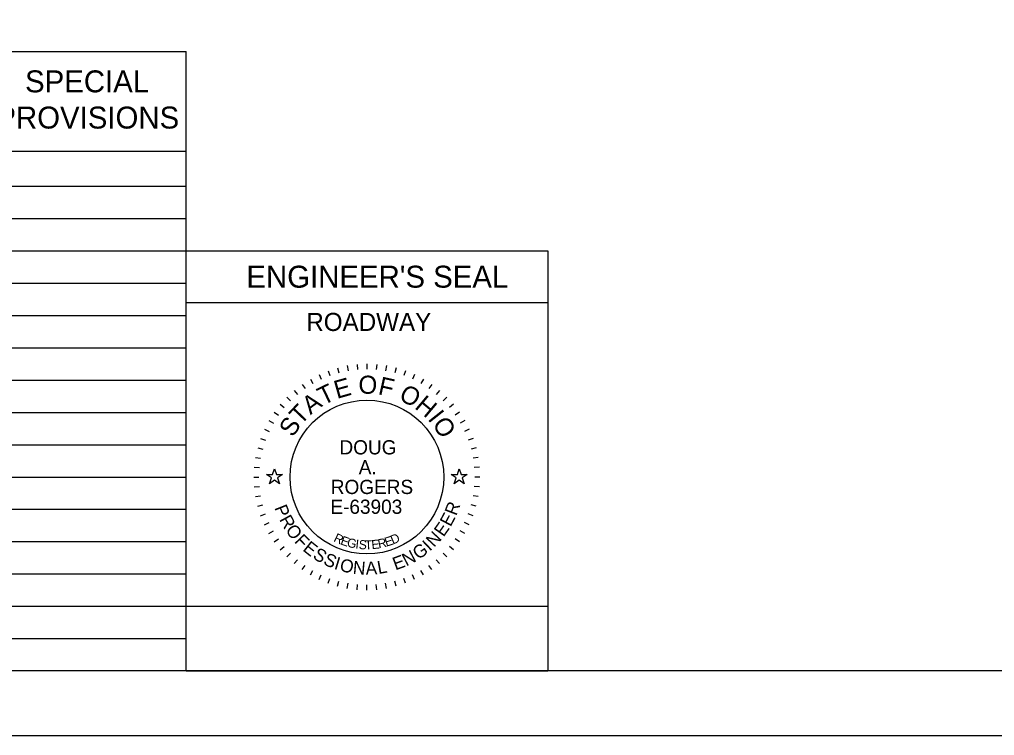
# Model space of a CAD drawing. Extents: x 0 to 34, y 0 to 22.
# Drawn here: x 22.31 to 29.86, y 0 to 5.54 of the extents above; entities that cross this region are included whole.
import ezdxf

# ---------------------------------------------------------------- set-up
doc = ezdxf.new("R2010")
doc.units = 0
for name, color, linetype in [('SH_Border', 7, 'Continuous'), ('SH_Cut_Line', 7, 'Continuous'), ('SH_Data', 7, 'Continuous'), ('SH_Seal', 7, 'Continuous'), ('SH_Text', 7, 'Continuous')]:
    doc.layers.add(name, color=color, linetype=linetype)

msp = doc.modelspace()

# ---------------------------------------------------------------- linework, layer by layer
at = {"layer": 'SH_Border'}
msp.add_lwpolyline([(1.5, 21.5), (33.5, 21.5), (33.5, 0.5), (1.5, 0.5)], close=True, dxfattribs=at)
at = {"layer": 'SH_Cut_Line'}
msp.add_lwpolyline([(0, 0), (34, 0), (34, 22), (0, 22)], close=True, dxfattribs=at)
at = {"layer": 'SH_Data'}
for p, q in [((10.15, 5.2917), (23.6, 5.2917)), ((23.6, 0.5), (23.6, 5.2917)), ((10.15, 4.5209), (23.6, 4.5209)), ((10.15, 4.25), (23.6, 4.25)), ((10.15, 4), (23.6, 4)), ((10.15, 3.75), (23.6, 3.75)), ((23.6, 0.5), (23.6, 3.75)), ((23.6, 0.5), (23.6, 3.75)), ((23.6, 3.75), (26.4, 3.75)), ((26.4, 3.75), (26.4, 0.5)), ((10.15, 3.5), (23.6, 3.5)), ((23.6, 3.35), (26.4, 3.35)), ((10.15, 3.25), (23.6, 3.25)), ((10.15, 3), (23.6, 3)), ((10.15, 2.75), (23.6, 2.75)), ((10.15, 2.5), (23.6, 2.5)), ((10.15, 2.25), (23.6, 2.25)), ((10.15, 2), (23.6, 2)), ((10.15, 1.75), (23.6, 1.75)), ((10.15, 1.5), (23.6, 1.5)), ((10.15, 1.25), (23.6, 1.25)), ((10.15, 1), (23.6, 1)), ((10.15, 0.75), (23.6, 0.75)), ((23.6, 0.5), (26.4, 0.5)), ((23.6, 0.5), (26.4, 0.5))]:
    msp.add_line(p, q, dxfattribs=at)
msp.add_lwpolyline([(23.6, 0.5), (23.6, 1), (26.4, 1), (26.4, 0.5)], close=True, dxfattribs=at)
at = {"layer": 'SH_Seal'}
for p, q in [((24.9237, 2.8717), (24.9272, 2.8318)), ((25, 2.875), (25, 2.835)), ((25.0763, 2.8717), (25.0728, 2.8318)), ((24.6302, 2.793), (24.6471, 2.7568)), ((24.7007, 2.8222), (24.7144, 2.7846)), ((24.7735, 2.8452), (24.7839, 2.8065)), ((24.8481, 2.8617), (24.855, 2.8223)), ((25.1519, 2.8617), (25.145, 2.8223)), ((25.2265, 2.8452), (25.2161, 2.8065)), ((25.2993, 2.8222), (25.2856, 2.7846)), ((25.3698, 2.793), (25.3529, 2.7568)), ((24.5625, 2.7578), (24.5825, 2.7231)), ((25.4375, 2.7578), (25.4175, 2.7231)), ((24.4376, 2.6703), (24.4633, 2.6396)), ((24.4981, 2.7168), (24.5211, 2.684)), ((25.5019, 2.7168), (25.4789, 2.684)), ((25.5624, 2.6703), (25.5367, 2.6396)), ((24.3813, 2.6187), (24.4096, 2.5904)), ((25.6187, 2.6187), (25.5904, 2.5904)), ((24.2832, 2.5019), (24.316, 2.4789)), ((24.3297, 2.5624), (24.3604, 2.5367)), ((25.6703, 2.5624), (25.6396, 2.5367)), ((25.7168, 2.5019), (25.684, 2.4789)), ((24.2422, 2.4375), (24.2769, 2.4175)), ((25.7578, 2.4375), (25.7231, 2.4175)), ((24.207, 2.3698), (24.2432, 2.3529)), ((25.793, 2.3698), (25.7568, 2.3529)), ((24.1778, 2.2993), (24.2154, 2.2856)), ((25.8222, 2.2993), (25.7846, 2.2856)), ((24.1548, 2.2265), (24.1935, 2.2161)), ((25.8452, 2.2265), (25.8065, 2.2161)), ((24.1383, 2.1519), (24.1777, 2.145)), ((25.8617, 2.1519), (25.8223, 2.145)), ((24.1283, 2.0763), (24.1682, 2.0728)), ((25.8717, 2.0763), (25.8318, 2.0728)), ((24.125, 2), (24.165, 2)), ((25.875, 2), (25.835, 2)), ((24.1283, 1.9237), (24.1682, 1.9272)), ((25.8717, 1.9237), (25.8318, 1.9272)), ((24.1383, 1.8481), (24.1777, 1.855)), ((25.8617, 1.8481), (25.8223, 1.855)), ((24.1548, 1.7735), (24.1935, 1.7839)), ((25.8452, 1.7735), (25.8065, 1.7839)), ((24.1778, 1.7007), (24.2154, 1.7144)), ((25.8222, 1.7007), (25.7846, 1.7144)), ((24.207, 1.6302), (24.2432, 1.6471)), ((25.793, 1.6302), (25.7568, 1.6471)), ((24.2422, 1.5625), (24.2769, 1.5825)), ((24.2832, 1.4981), (24.316, 1.5211)), ((25.7168, 1.4981), (25.684, 1.5211)), ((25.7578, 1.5625), (25.7231, 1.5825)), ((24.3297, 1.4376), (24.3604, 1.4633)), ((25.6703, 1.4376), (25.6396, 1.4633)), ((24.3813, 1.3813), (24.4096, 1.4096)), ((24.4376, 1.3297), (24.4633, 1.3604)), ((25.5624, 1.3297), (25.5367, 1.3604)), ((25.6187, 1.3813), (25.5904, 1.4096)), ((24.4981, 1.2832), (24.5211, 1.316)), ((25.5019, 1.2832), (25.4789, 1.316)), ((24.5625, 1.2422), (24.5825, 1.2769)), ((24.6302, 1.207), (24.6471, 1.2432)), ((24.7007, 1.1778), (24.7144, 1.2154)), ((25.2993, 1.1778), (25.2856, 1.2154)), ((25.3698, 1.207), (25.3529, 1.2432)), ((25.4375, 1.2422), (25.4175, 1.2769)), ((24.7735, 1.1548), (24.7839, 1.1935)), ((24.8481, 1.1383), (24.855, 1.1777)), ((24.9237, 1.1283), (24.9272, 1.1682)), ((25, 1.125), (25, 1.165)), ((25.0763, 1.1283), (25.0728, 1.1682)), ((25.1519, 1.1383), (25.145, 1.1777)), ((25.2265, 1.1548), (25.2161, 1.1935))]:
    msp.add_line(p, q, dxfattribs=at)
for points in [[(24.2236, 2.02), (24.2705, 2.02), (24.285, 2.0645), (24.2995, 2.02), (24.3464, 2.02), (24.3085, 1.9924), (24.323, 1.9478), (24.285, 1.9754), (24.247, 1.9478), (24.2615, 1.9924)], [(25.6536, 2.02), (25.7005, 2.02), (25.715, 2.0645), (25.7295, 2.02), (25.7764, 2.02), (25.7385, 1.9924), (25.753, 1.9478), (25.715, 1.9754), (25.677, 1.9478), (25.6915, 1.9924)]]:
    msp.add_lwpolyline(points, close=True, dxfattribs=at)
msp.add_circle((25, 2), 0.595, dxfattribs=at)

# ---------------------------------------------------------------- texts
at = {"layer": 'SH_Data'}
for s, height, p in [("ENGINEER'S SEAL", 0.17, (24.0676, 3.465)), ('ROADWAY', 0.14, (24.5311, 3.13))]:
    msp.add_text(s, height=height, dxfattribs=at).set_placement(p)
at = {"layer": 'SH_Seal'}
for s, height, rotation, p in [('T', 0.14, 25.71674, (24.6616, 2.5518)), ('E', 0.14, 15.75706, (24.7684, 2.6038)), ('O', 0.14, 359.78119, (24.9347, 2.6443)), ('F', 0.14, 347.43619, (25.0811, 2.6417)), ('O', 0.14, 332.25863, (25.2398, 2.6015)), ('T', 0.14, 46.4344, (24.4883, 2.3964)), ('A', 0.14, 36.47472, (24.5634, 2.4781)), ('H', 0.14, 319.91363, (25.3632, 2.5361)), ('I', 0.14, 308.36695, (25.4665, 2.4483)), ('S', 0.14, 57.19238, (24.4281, 2.3014)), ('O', 0.14, 303.14906, (25.5021, 2.4089)), ('P', 0.1, 291.49398, (24.2823, 1.7621)), ('R', 0.1, 69.23216, (25.6919, 1.6954)), ('R', 0.1, 298.73106, (24.319, 1.6717)), ('E', 0.1, 61.99508, (25.6476, 1.6098)), ('O', 0.1, 306.46664, (24.3655, 1.5883)), ('E', 0.1, 54.75801, (25.5933, 1.5314)), ('F', 0.1, 314.7068, (24.4343, 1.4983)), ('R', 0.07, 334.48695, (24.7375, 1.5051)), ('E', 0.07, 341.03996, (24.7906, 1.4801)), ('G', 0.07, 347.47515, (24.8414, 1.4618)), ('I', 0.07, 353.78581, (24.9091, 1.4468)), ('S', 0.07, 356.89262, (24.9358, 1.4429)), ('T', 0.07, 3.00609, (24.9857, 1.4387)), ('E', 0.07, 6.01169, (25.0389, 1.4412)), ('R', 0.07, 11.91844, (25.0925, 1.4474)), ('E', 0.07, 17.68363, (25.1498, 1.4602)), ('D', 0.07, 23.30524, (25.201, 1.477)), ('I', 0.1, 43.28703, (25.4868, 1.4214)), ('N', 0.1, 47.02243, (25.5202, 1.4508)), ('E', 0.1, 321.43929, (24.4978, 1.4348)), ('S', 0.1, 328.67637, (24.5743, 1.3752)), ('N', 0.1, 27.31129, (25.3045, 1.3075)), ('G', 0.1, 35.04687, (25.3981, 1.357)), ('S', 0.1, 335.91345, (24.6564, 1.3266)), ('I', 0.1, 343.15053, (24.7406, 1.2897)), ('O', 0.1, 346.88592, (24.7839, 1.2751)), ('E', 0.1, 20.07421, (25.2212, 1.277)), ('N', 0.1, 355.12608, (24.8888, 1.2517)), ('A', 0.1, 2.86166, (24.9923, 1.2437)), ('L', 0.1, 10.09874, (25.0894, 1.249))]:
    msp.add_text(s, height=height, rotation=rotation, dxfattribs=at).set_placement(p)
for s, p in [('DOUG', (24.788, 2.1749)), ('A.', (24.9369, 2.0216)), ('ROGERS', (24.7208, 1.8684)), ('E-63903', (24.7177, 1.7151))]:
    msp.add_text(s, height=0.11, dxfattribs=at).set_placement(p)
at = {"layer": 'SH_Text'}
for s, p in [('SPECIAL', (22.3542, 4.9763)), ('PROVISIONS', (22.1323, 4.6963))]:
    msp.add_text(s, height=0.17, dxfattribs=at).set_placement(p)

doc.saveas('drawing.dxf')
